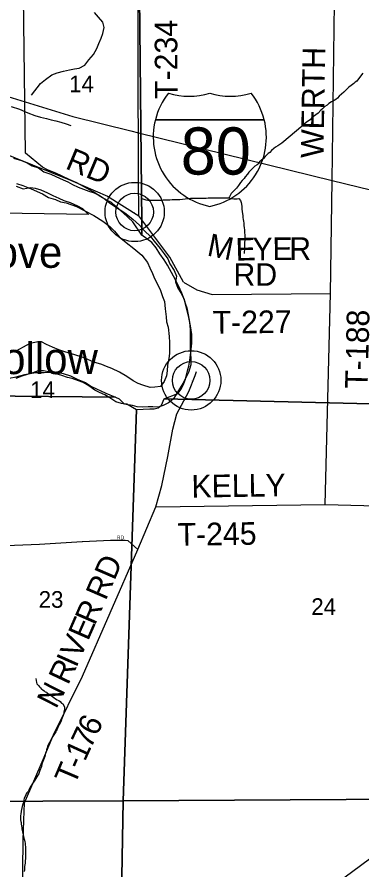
# Model space of a CAD drawing. Extents: x 1588073 to 2013523, y 1090242 to 1357120.
# Drawn here: x 1805645 to 1810221, y 1227498 to 1238801 of the extents above; entities that cross this region are included whole.
import ezdxf

# ---------------------------------------------------------------- set-up
doc = ezdxf.new("R2010")
doc.units = 0
for name, color, linetype in [('GM_X_Interstate_Location', 7, 'Continuous'), ('GM_X_Interstate_Route', 7, 'Continuous'), ('GM_X_Interstate_Shield', 7, 'Continuous'), ('GM_X_Major_River', 7, 'Continuous'), ('GM_X_Minor_River', 7, 'Continuous'), ('GM_X_Section', 7, 'Continuous'), ('GM_X_Section_Text', 7, 'Continuous'), ('GM_X_Township_Road', 7, 'Continuous'), ('GM_X_Township_Road_Text', 7, 'Continuous'), ('GM_X_Township_Subdivision', 7, 'Continuous'), ('GM_X_Township_Subdivision_Text', 7, 'Continuous'), ('GM_X_Unincorporated', 7, 'Continuous'), ('GM_X_Unincorporated_Location', 7, 'Continuous'), ('GM_X_Unincorporated_Text', 7, 'Continuous'), ('GM_X_US_Route', 7, 'Continuous')]:
    doc.layers.add(name, color=color, linetype=linetype)

msp = doc.modelspace()

# ---------------------------------------------------------------- linework, layer by layer
at = {"layer": 'GM_X_Interstate_Route'}
msp.add_lwpolyline([(1803921, 1238313), (1804043, 1238263), (1805059, 1237889), (1806386, 1237484), (1807153, 1237293), (1807255, 1237267), (1809826, 1236636), (1811205, 1236297), (1811923, 1236121), (1812390, 1236008), (1815155, 1235335), (1815935, 1235142), (1817359, 1234793), (1818064, 1234609), (1818464, 1234495), (1818935, 1234349), (1819197, 1234268)], dxfattribs=at)
at = {"layer": 'GM_X_Interstate_Shield'}
for p, q in [((1807481, 1237440), (1808924, 1237440)), ((1808924, 1237440), (1807481, 1237440)), ((1808924, 1237440), (1807481, 1237440))]:
    msp.add_line(p, q, dxfattribs=at)
for centre, start, end in [((1808390, 1237210), 141.669, 165.8066), ((1807928, 1238688), 253.0091, 286.9909), ((1808476, 1238688), 253.0091, 286.9909), ((1808015, 1237210), 14.1934, 38.331), ((1808390, 1237210), 165.8066, 258.463), ((1808015, 1237210), 281.537, 14.1934)]:
    msp.add_arc(centre, 938, start, end, dxfattribs=at)
at = {"layer": 'GM_X_Major_River'}
for points in [[(1805596, 1236932), (1805704, 1236900), (1805780, 1236870), (1805845, 1236831), (1805931, 1236801), (1806001, 1236751), (1806094, 1236719)], [(1806094, 1236719), (1806160, 1236686), (1806256, 1236644), (1806318, 1236615), (1806383, 1236581), (1806457, 1236546), (1806529, 1236518), (1806597, 1236495), (1806669, 1236469), (1806734, 1236438), (1806802, 1236397), (1806869, 1236345), (1806939, 1236295), (1807074, 1236204), (1807183, 1236124), (1807272, 1236042), (1807335, 1235968), (1807416, 1235893), (1807465, 1235829), (1807544, 1235735), (1807599, 1235664), (1807644, 1235595), (1807671, 1235532), (1807731, 1235440), (1807760, 1235367), (1807749, 1235291), (1807778, 1235206), (1807819, 1235145), (1807856, 1235070), (1807875, 1235008), (1807900, 1234945), (1807916, 1234856), (1807929, 1234783), (1807938, 1234717), (1807941, 1234649), (1807941, 1234564), (1807942, 1234504), (1807944, 1234405), (1807945, 1234337), (1807950, 1234275), (1807953, 1234192), (1807921, 1234092), (1807889, 1234030), (1807846, 1233943), (1807800, 1233873), (1807757, 1233800), (1807717, 1233736), (1807656, 1233687), (1807583, 1233654), (1807519, 1233631), (1807448, 1233633), (1807386, 1233636), (1807316, 1233631), (1807237, 1233637), (1807177, 1233652), (1807093, 1233668), (1807031, 1233681), (1806957, 1233702), (1806878, 1233756), (1806808, 1233792), (1806740, 1233825), (1806677, 1233858), (1806597, 1233914), (1806522, 1233956), (1806462, 1233981), (1806376, 1234009), (1806314, 1234026), (1806238, 1234050), (1806166, 1234071), (1806082, 1234093), (1805996, 1234112), (1805926, 1234114), (1805853, 1234087), (1805780, 1234062), (1805707, 1234040), (1805629, 1234011)], [(1805638, 1236595), (1805722, 1236570), (1805832, 1236523), (1805983, 1236458), (1806061, 1236411), (1806157, 1236383), (1806220, 1236351), (1806297, 1236338), (1806434, 1236291), (1806546, 1236233), (1806665, 1236172), (1806785, 1236097), (1806878, 1236023), (1806939, 1235962), (1807002, 1235890), (1807093, 1235814), (1807196, 1235734), (1807301, 1235645), (1807378, 1235550), (1807405, 1235475), (1807443, 1235402), (1807470, 1235335), (1807509, 1235260), (1807548, 1235177), (1807575, 1235098), (1807600, 1235029), (1807612, 1234934), (1807624, 1234827), (1807629, 1234763), (1807648, 1234692), (1807664, 1234569), (1807668, 1234489), (1807669, 1234429), (1807670, 1234340), (1807661, 1234274), (1807643, 1234188), (1807636, 1234112), (1807630, 1234045), (1807597, 1233970), (1807548, 1233906), (1807473, 1233894), (1807413, 1233893), (1807315, 1233923), (1807253, 1233946), (1807185, 1233981), (1807102, 1234037), (1807004, 1234095), (1806901, 1234142), (1806833, 1234171), (1806769, 1234196), (1806695, 1234220), (1806635, 1234241), (1806574, 1234268), (1806508, 1234294), (1806414, 1234324), (1806278, 1234366), (1806200, 1234392), (1806116, 1234428), (1806038, 1234463), (1805971, 1234495), (1805904, 1234494), (1805816, 1234476), (1805728, 1234427), (1805629, 1234371)]]:
    msp.add_lwpolyline(points, dxfattribs=at)
at = {"layer": 'GM_X_Minor_River'}
for points in [[(1805839, 1237767), (1805956, 1237918), (1806021, 1237974), (1806105, 1238033), (1806177, 1238063), (1806260, 1238084), (1806342, 1238100), (1806408, 1238113), (1806470, 1238123), (1806543, 1238164), (1806597, 1238232), (1806660, 1238304), (1806705, 1238385), (1806729, 1238450), (1806762, 1238521), (1806784, 1238583), (1806803, 1238660), (1806783, 1238732), (1806724, 1238799), (1806674, 1238863)], [(1810231, 1238058), (1810215, 1238034), (1810192, 1238003), (1810176, 1237981), (1810155, 1237953), (1810133, 1237936), (1810112, 1237922), (1810076, 1237894), (1810049, 1237873), (1810008, 1237833), (1809982, 1237806), (1809951, 1237778), (1809920, 1237751), (1809896, 1237727), (1809873, 1237707), (1809851, 1237694), (1809817, 1237676), (1809782, 1237655), (1809758, 1237635), (1809729, 1237614), (1809696, 1237584), (1809676, 1237566), (1809639, 1237529), (1809608, 1237503), (1809580, 1237482), (1809553, 1237460), (1809533, 1237438), (1809513, 1237427), (1809482, 1237405), (1809456, 1237380), (1809431, 1237362), (1809411, 1237342), (1809186, 1237151), (1809158, 1237128), (1809103, 1237093), (1809074, 1237075), (1809054, 1237058), (1809021, 1237030), (1808999, 1237006), (1808979, 1236993), (1808958, 1236975)], [(1805567, 1237616), (1805679, 1237579), (1805787, 1237532), (1805881, 1237495), (1805955, 1237475), (1806035, 1237456), (1806097, 1237439), (1806161, 1237427), (1806227, 1237406), (1806297, 1237384), (1806359, 1237365)], [(1808958, 1236975), (1808936, 1236953), (1808917, 1236927), (1808883, 1236900), (1808858, 1236878), (1808854, 1236858), (1808831, 1236843), (1808799, 1236823), (1808746, 1236772), (1808721, 1236744), (1808701, 1236720), (1808672, 1236685), (1808657, 1236663), (1808631, 1236633), (1808610, 1236606), (1808583, 1236568), (1808555, 1236534), (1808534, 1236511), (1808507, 1236485), (1808487, 1236463), (1808475, 1236443), (1808464, 1236417), (1808457, 1236404)], [(1807300, 1236395), (1807352, 1236380), (1807380, 1236376), (1807461, 1236374), (1807489, 1236376), (1807515, 1236373), (1807539, 1236373), (1807561, 1236374), (1807585, 1236378), (1807611, 1236379), (1807642, 1236379), (1807672, 1236380), (1807704, 1236382), (1807740, 1236383), (1807806, 1236382), (1807839, 1236385), (1807875, 1236390), (1807913, 1236396), (1807945, 1236399), (1807973, 1236401), (1808000, 1236402), (1808052, 1236401), (1808082, 1236399), (1808110, 1236400), (1808134, 1236402), (1808154, 1236401), (1808181, 1236405), (1808245, 1236403), (1808269, 1236407), (1808457, 1236403)], [(1808432, 1236404), (1808490, 1236397), (1808520, 1236390), (1808540, 1236390), (1808564, 1236391), (1808586, 1236395), (1808610, 1236370), (1808620, 1236344), (1808625, 1236322), (1808627, 1236290), (1808628, 1236256), (1808635, 1236195), (1808639, 1236171), (1808642, 1236143), (1808646, 1236119), (1808649, 1236096), (1808653, 1236070), (1808656, 1236038), (1808660, 1236008), (1808661, 1235980), (1808665, 1235947), (1808666, 1235909), (1808663, 1235746), (1808661, 1235712), (1808660, 1235692), (1808658, 1235668)], [(1805894, 1230035), (1805898, 1230007), (1805903, 1229983), (1805909, 1229965), (1805928, 1229940), (1805942, 1229924), (1805958, 1229912), (1805971, 1229893), (1805987, 1229883), (1806005, 1229870), (1806018, 1229860), (1806034, 1229852), (1806050, 1229840), (1806074, 1229825), (1806090, 1229815), (1806117, 1229798), (1806133, 1229784), (1806156, 1229767), (1806178, 1229751), (1806200, 1229742), (1806216, 1229732), (1806237, 1229710), (1806251, 1229697), (1806274, 1229661), (1806273, 1229619), (1806267, 1229589), (1806264, 1229569), (1806256, 1229543), (1806245, 1229515), (1806237, 1229491), (1806230, 1229471), (1806220, 1229452), (1806205, 1229420), (1806188, 1229384), (1806176, 1229362), (1806166, 1229343), (1806161, 1229327), (1806124, 1229277), (1806106, 1229250), (1806097, 1229232), (1806076, 1229186), (1806056, 1229158), (1806049, 1229135), (1806043, 1229115), (1806036, 1229091), (1806034, 1229077), (1806022, 1229049), (1806017, 1229023), (1806013, 1229003), (1805996, 1228955), (1805989, 1228933), (1805976, 1228898), (1805968, 1228866), (1805955, 1228838), (1805947, 1228816), (1805943, 1228802), (1805934, 1228772), (1805920, 1228753), (1805882, 1228689), (1805864, 1228661), (1805851, 1228644), (1805816, 1228584), (1805801, 1228555), (1805793, 1228537), (1805775, 1228521), (1805766, 1228505), (1805758, 1228481), (1805741, 1228448), (1805737, 1228422), (1805734, 1228404), (1805724, 1228370), (1805713, 1228338), (1805706, 1228298), (1805702, 1228276), (1805695, 1228238), (1805693, 1228218), (1805693, 1228160), (1805697, 1228140), (1805699, 1228126), (1805702, 1228108), (1805706, 1228076), (1805707, 1228062), (1805709, 1228042), (1805712, 1228022), (1805716, 1228001), (1805720, 1227981), (1805725, 1227961), (1805733, 1227939), (1805736, 1227925), (1805740, 1227905), (1805744, 1227891), (1805749, 1227871), (1805753, 1227854), (1805754, 1227832), (1805756, 1227804), (1805757, 1227782), (1805757, 1227738), (1805758, 1227710), (1805758, 1227694), (1805757, 1227650), (1805754, 1227618)], [(1805754, 1227618), (1805751, 1227588), (1805746, 1227544), (1805746, 1227528), (1805744, 1227500), (1805739, 1227476)]]:
    msp.add_lwpolyline(points, dxfattribs=at)
at = {"layer": 'GM_X_Section'}
for points in [[(1807269, 1239076), (1807301, 1236074), (1807302, 1235910), (1807181, 1236089), (1807054, 1236204), (1806994, 1236256), (1806930, 1236312), (1806898, 1236341), (1806834, 1236375), (1806755, 1236418), (1806653, 1236484), (1806525, 1236557), (1806438, 1236604), (1806338, 1236650), (1806162, 1236733), (1806049, 1236778), (1805983, 1236811), (1805756, 1236998), (1805729, 1239066)], [(1805175, 1233780), (1805282, 1233869), (1805353, 1233933), (1805455, 1233988), (1805542, 1234015), (1805633, 1234031), (1805747, 1234063), (1805889, 1234090), (1806007, 1234090), (1806161, 1234098), (1806256, 1234078), (1806354, 1234047), (1806445, 1234000), (1806555, 1233956), (1806634, 1233905), (1806823, 1233818), (1806952, 1233764)], [(1807597, 1233741), (1812347, 1233625), (1812227, 1228444), (1807054, 1228412), (1807228, 1233599), (1807406, 1233610), (1807464, 1233610), (1807518, 1233623), (1807562, 1233659)], [(1812227, 1228444), (1812225, 1228344), (1812169, 1223160), (1806959, 1223122), (1807054, 1228412)]]:
    msp.add_lwpolyline(points, close=True, dxfattribs=at)
for points in [[(1812347, 1233625), (1807597, 1233741), (1807779, 1233812), (1807824, 1233869), (1807858, 1233945), (1807882, 1234001), (1807911, 1234129), (1807923, 1234175), (1807938, 1234255), (1807953, 1234361), (1807963, 1234479), (1807962, 1234561), (1807962, 1234595), (1807945, 1234709), (1807923, 1234819), (1807912, 1234877), (1807865, 1235050), (1807833, 1235142), (1807788, 1235238), (1807723, 1235365), (1807642, 1235514), (1807598, 1235584), (1807539, 1235664), (1807493, 1235741), (1807435, 1235815), (1807302, 1235910), (1807301, 1236074), (1807269, 1239076)], [(1805633, 1236559), (1805727, 1236522), (1805823, 1236543), (1805887, 1236533), (1805959, 1236511), (1806051, 1236472), (1806118, 1236436), (1806198, 1236399), (1806268, 1236371), (1806352, 1236342), (1806446, 1236301), (1806512, 1236263), (1806595, 1236182), (1803656, 1236227)], [(1805175, 1233780), (1806952, 1233764), (1807002, 1233742), (1807064, 1233678), (1807104, 1233676), (1807228, 1233599), (1807054, 1228412), (1804915, 1228405)], [(1804915, 1228405), (1807054, 1228412), (1806959, 1223122)]]:
    msp.add_lwpolyline(points, dxfattribs=at)
at = {"layer": 'GM_X_Township_Road'}
for points in [[(1809731, 1232341), (1809806, 1235135), (1809826, 1236636), (1809875, 1240334)], [(1807253, 1237685), (1807250, 1238362), (1807251, 1239189), (1807251, 1239202)], [(1807257, 1236717), (1807255, 1237267), (1807254, 1237652), (1807253, 1237685)], [(1803906, 1236906), (1804147, 1237064), (1804387, 1237107), (1804686, 1237114), (1804945, 1237096), (1805364, 1237038), (1806355, 1236638), (1806844, 1236427), (1807260, 1236168)], [(1807852, 1235286), (1807674, 1235617), (1807260, 1236168), (1807258, 1236698), (1807257, 1236717)], [(1807852, 1235286), (1808029, 1235187), (1808235, 1235124), (1809806, 1235135)], [(1807485, 1232311), (1807565, 1232592), (1807645, 1232977), (1807714, 1233340), (1807763, 1233544), (1807825, 1233658), (1807924, 1233837), (1808009, 1234049), (1808024, 1234105)], [(1807485, 1232311), (1809731, 1232341), (1812299, 1232275)], [(1805717, 1227121), (1805728, 1227886), (1805737, 1228156), (1805744, 1228385), (1805992, 1228963), (1806131, 1229288), (1806515, 1230064), (1807246, 1231744), (1807485, 1232311)]]:
    msp.add_lwpolyline(points, dxfattribs=at)
at = {"layer": 'GM_X_Township_Subdivision'}
for points in [[(1805036, 1232102), (1805046, 1231945), (1805061, 1231884), (1805092, 1231834), (1805107, 1231808), (1805134, 1231793), (1805162, 1231786), (1805942, 1231817), (1806511, 1231849), (1806512, 1231849)], [(1806512, 1231849), (1806884, 1231870), (1807081, 1231869), (1807113, 1231864), (1807246, 1231744)]]:
    msp.add_lwpolyline(points, dxfattribs=at)
at = {"layer": 'GM_X_Unincorporated'}
for centre, radius in [((1807206, 1236217), 393), ((1807206, 1236217), 249), ((1807956, 1233986), 393), ((1807956, 1233986), 249)]:
    msp.add_circle(centre, radius, dxfattribs=at)
at = {"layer": 'GM_X_Unincorporated_Location'}
for p, q in [((1807206, 1236217), (1807206, 1236217)), ((1807956, 1233986), (1807956, 1233986))]:
    msp.add_line(p, q, dxfattribs=at)
at = {"layer": 'GM_X_US_Route'}
msp.add_lwpolyline([(1809573, 1227093), (1810423, 1227718)], dxfattribs=at)

# ---------------------------------------------------------------- texts
at = {"layer": 'GM_X_Interstate_Location'}
for s in ['-', '.', ',']:
    msp.add_text(s, height=1, dxfattribs=at).set_placement((1808202, 1237041))
msp.add_text('80', height=1, rotation=0, dxfattribs=at).set_placement((1807998, 1236834))
at = {"layer": 'GM_X_Interstate_Shield'}
msp.add_text('80', height=625, dxfattribs=at).set_placement((1807817, 1236713))
at = {"layer": 'GM_X_Section_Text'}
for s, p in [('14', (1806337, 1237805)), ('14', (1805818, 1233750)), ('23', (1805932, 1230972)), ('24', (1809549, 1230877))]:
    msp.add_text(s, height=221, rotation=0, dxfattribs=at).set_placement(p)
at = {"layer": 'GM_X_Township_Road_Text'}
for s, rotation, p in [('T-234', 90.282, (1807775, 1237716)), ('WERTH', 89.032, (1809710, 1236931)), ('RD', 337.1889, (1806273, 1236798)), ('M', 348.4352, (1808154, 1235642)), ('E', 1.7481, (1808548, 1235571)), ('Y', 0.4116, (1808770, 1235577)), ('E', 0.4129, (1809034, 1235579)), ('R', 0.4137, (1809258, 1235581)), ('RD', 0, (1808517, 1235239)), ('T-227', 0.5587, (1808241, 1234605)), ('T-188', 88.5967, (1810296, 1233872)), ('KELLY', 0.839, (1807961, 1232432)), ('T-245', 0.8421, (1807777, 1231793)), ('RD', 66.5419, (1806821, 1231058)), ('R', 66.3371, (1806677, 1230728)), ('E', 66.3402, (1806587, 1230523)), ('V', 66.3102, (1806481, 1230281)), ('I', 65.9312, (1806430, 1230167)), ('R', 64.7336, (1806322, 1229938)), ('N', 63.0027, (1806164, 1229622)), ('6', 63.7887, (1806699, 1229258)), ('7', 64.6546, (1806621, 1229092)), ('1', 65.7094, (1806546, 1228925)), ('-', 66.5503, (1806497, 1228813)), ('T', 66.8869, (1806409, 1228607))]:
    msp.add_text(s, height=300, rotation=rotation, dxfattribs=at).set_placement(p)
at = {"layer": 'GM_X_Township_Subdivision_Text'}
msp.add_text('RD', height=50, rotation=0, dxfattribs=at).set_placement((1806968, 1231879))
at = {"layer": 'GM_X_Unincorporated_Text'}
for s, p in [('Schlegels Grove', (1802155, 1235477)), ('Muncie Hollow', (1803092, 1234069))]:
    msp.add_text(s, height=417, rotation=0, dxfattribs=at).set_placement(p)

doc.saveas('drawing.dxf')
